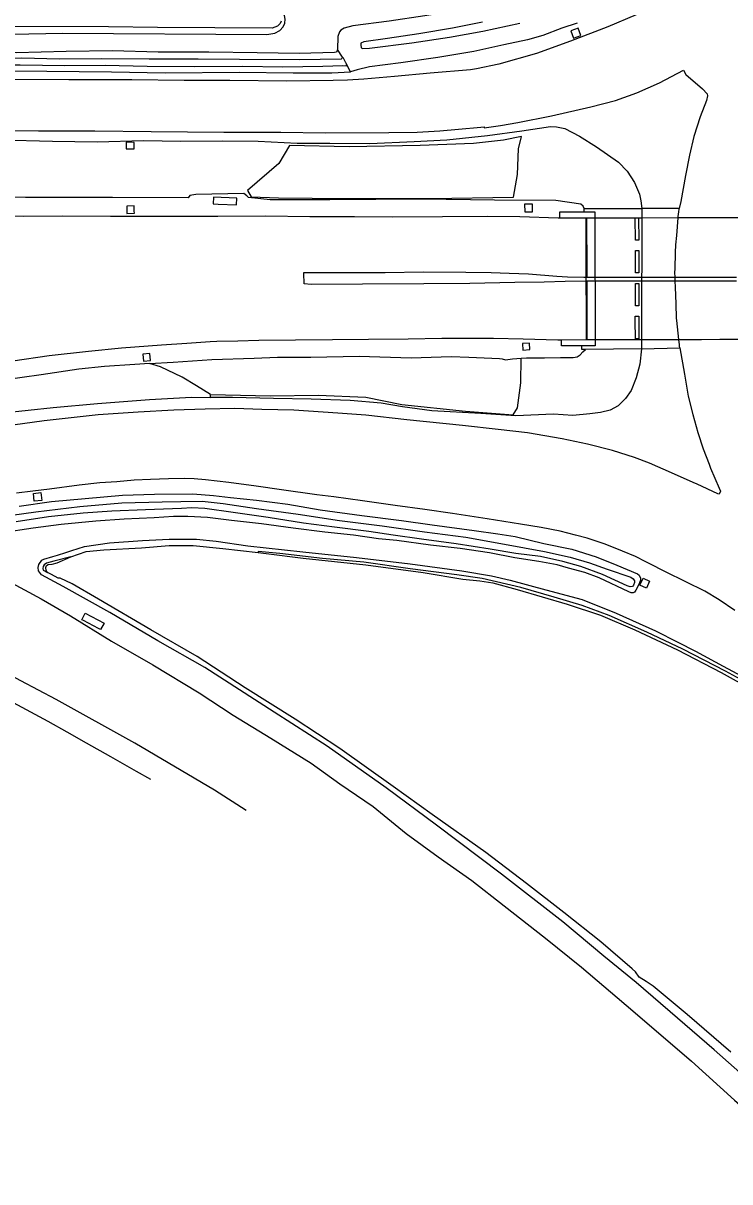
# Model space of a CAD drawing. Extents: x 162157 to 163165, y 378998 to 380775.
# Drawn here: x 162770.2 to 162925.2, y 379343.6 to 379597.6 of the extents above; entities that cross this region are included whole.
import ezdxf

# ---------------------------------------------------------------- set-up
doc = ezdxf.new("R2010")
doc.units = 0
for name, color, linetype in [('IMGEO_Berm_groen', 7, 'Continuous'), ('IMGEO_Berm_open', 7, 'Continuous'), ('IMGEO_Grasland_overig', 7, 'Continuous'), ('IMGEO_Groenvoorziening', 7, 'Continuous'), ('IMGEO_Meer_plas_ven_vijver', 7, 'Continuous'), ('IMGEO_Oever', 7, 'Continuous'), ('IMGEO_Rijbaan_autosnelweg', 7, 'Continuous'), ('IMGEO_Rijbaan_autoweg', 7, 'Continuous'), ('IMGEO_Terreindeel_open', 7, 'Continuous'), ('IMGEO_Waterloop', 7, 'Continuous')]:
    doc.layers.add(name, color=color, linetype=linetype)

msp = doc.modelspace()

# ---------------------------------------------------------------- linework, layer by layer
at = {"layer": 'IMGEO_Berm_groen'}
for points in [[(162938.02, 379649.23), (162933.65, 379642.72), (162930.27, 379638.79), (162926.22, 379634.63), (162921.72, 379631.02), (162916.96, 379627.2), (162912.77, 379623.48), (162906.11, 379618.86), (162901.94, 379615.86), (162896.14, 379612.21), (162890.92, 379609.46), (162885.64, 379606.72), (162880.65, 379604.53), (162875.62, 379602.64), (162867.75, 379600.77), (162858.28, 379599.24), (162850.49, 379598.05), (162842.51, 379597.04), (162840.57, 379596.51), (162839.82, 379596.09), (162839.56, 379595.72), (162839.23, 379594.67), (162839.1, 379591.84)], [(162600.69, 379595.82), (162606.27, 379595.49), (162638.7, 379595.09), (162668.22, 379595.22), (162706.62, 379595.25), (162718.41, 379595.49), (162741.43, 379595.48), (162767.78, 379595.19), (162778.83, 379595.43), (162823.64, 379595.11), (162825.36, 379595.42), (162826.51, 379596.02), (162827.22, 379596.81), (162827.55, 379597.63), (162827.62, 379598.45), (162827.47, 379599.31), (162826.98, 379600.2), (162826.42, 379600.76), (162825.22, 379600.9), (162819.21, 379601.28), (162789.18, 379600.7), (162773.46, 379601.21)], [(162891.68, 379597.63), (162888.36, 379596.5), (162884.19, 379594.91), (162880.8, 379593.92), (162875.61, 379592.82), (162869.05, 379591.37), (162861.15, 379590.07), (162853.04, 379588.9), (162846.14, 379588.05), (162843.46, 379587.36), (162841.97, 379586.95)], [(162891.94, 379596.47), (162890.3, 379595.89), (162890.86, 379594.34), (162892.49, 379594.92), (162891.94, 379596.47)], [(162839.1, 379591.84), (162838.88, 379591.24), (162838.5, 379591.13), (162830.74, 379590.98), (162821.49, 379591.12), (162810.92, 379591.22), (162799.77, 379591.25), (162789.76, 379591.54), (162779.58, 379591.38), (162768.64, 379591.07), (162757.15, 379591.13), (162746.14, 379591.15), (162724.42, 379591.05), (162711.62, 379591.26)], [(162710.89, 379587.48), (162725.79, 379587.06), (162737.02, 379587), (162749.67, 379587.21), (162759.45, 379587.14), (162775.38, 379587.06), (162789.56, 379586.94), (162801.32, 379586.73), (162817.62, 379586.84), (162829.43, 379586.74), (162837.86, 379586.67), (162841.97, 379586.95)], [(162765.15, 379571.98), (162776.65, 379571.75), (162786.4, 379571.61), (162796.61, 379571.88), (162804.76, 379571.73), (162813.83, 379571.83), (162821.74, 379571.7), (162830.31, 379571.32), (162837.42, 379571.3), (162846.19, 379571.19), (162855.91, 379571.65), (162863.07, 379572.05), (162872.02, 379572.97), (162879.52, 379574.01), (162885.86, 379574.92), (162887.15, 379574.87), (162889, 379574.5), (162892.17, 379572.82), (162895.95, 379570.47), (162900.75, 379567.09), (162902.68, 379565.12), (162904.26, 379562.63), (162905.35, 379560.1), (162905.67, 379558.61), (162905.86, 379556.94)], [(162868.99, 379571.2), (162857.25, 379570.81), (162841.69, 379570.5), (162828.57, 379570.81), (162826.25, 379566.85), (162819.41, 379560.91), (162820.16, 379559.53), (162826.15, 379559.3), (162840.95, 379559.16), (162859.66, 379559.13), (162877.71, 379559.41), (162878.58, 379564.38), (162878.83, 379570.01), (162879.46, 379572.73), (162875.55, 379571.91), (162868.99, 379571.2)], [(162792.8, 379571.47), (162792.79, 379570.05), (162794.5, 379570.02), (162794.52, 379571.45), (162792.8, 379571.47)], [(162893.25, 379556.95), (162893.02, 379557.47), (162892.49, 379557.92), (162887, 379558.75), (162873.57, 379558.8), (162857.71, 379558.99), (162837.41, 379558.86), (162824.39, 379558.84), (162819.61, 379559.34), (162819.27, 379559.75), (162818.6, 379560.27), (162808.03, 379560.03), (162806.77, 379559.84), (162806.4, 379559.28), (162789.75, 379559.39), (162770.68, 379559.34), (162749.41, 379559.5), (162737.31, 379559.62)], [(162792.93, 379556.37), (162792.95, 379555.87), (162794.57, 379555.91), (162794.56, 379556.37), (162794.53, 379557.54), (162792.9, 379557.49), (162792.93, 379556.37)], [(162811.87, 379557.98), (162812.92, 379557.94), (162816.98, 379557.78), (162817.04, 379559.23), (162811.93, 379559.43), (162811.87, 379557.98)], [(162881.86, 379557.92), (162880.15, 379557.89), (162880.18, 379556.21), (162881.89, 379556.24), (162881.86, 379557.92)], [(162887.87, 379554.85), (162887.87, 379555.07), (162887.87, 379556.2), (162893.25, 379556.21)], [(162893.25, 379556.21), (162893.25, 379556.95)], [(162893.25, 379556.95), (162905.86, 379556.94)], [(162893.7, 379541.03), (162893.7, 379541.46), (162893.7, 379541.89)], [(162879.69, 379527.38), (162879.78, 379525.92), (162881.34, 379526.01), (162881.25, 379527.47), (162879.69, 379527.38)], [(162892.74, 379526.86), (162888.28, 379526.85), (162888.28, 379528.16), (162888.28, 379528.2)], [(162893.54, 379526.08), (162892.7, 379526.07), (162892.74, 379526.86)], [(162796.42, 379525.03), (162796.56, 379523.47), (162798.13, 379523.62), (162797.99, 379525.18), (162796.42, 379525.03)], [(162797.88, 379522.95), (162803.09, 379523.26), (162811.55, 379523.86), (162820.87, 379524.14), (162825.99, 379524.34), (162833.24, 379524.35), (162843.91, 379524.56), (162855.27, 379524.25), (162864.03, 379524.51), (162867.94, 379524.33), (162874.66, 379524.06), (162875.22, 379523.99), (162875.94, 379523.81), (162877.5, 379523.97), (162879.38, 379524.14)], [(162905.81, 379526.22), (162905.46, 379522.81), (162904.63, 379519.83), (162903.56, 379517.05), (162902.31, 379515.28), (162900.66, 379513.66), (162898.95, 379512.76), (162896.83, 379512.25), (162894.5, 379511.93), (162890.71, 379511.6), (162886.49, 379511.89), (162878.21, 379511.48), (162870.58, 379511.99), (162859.79, 379512.58), (162853.35, 379513.44), (162848.67, 379514.27), (162841.92, 379514.89), (162833.34, 379515.19), (162825.08, 379515.3), (162816.13, 379515.49), (162811.28, 379515.53)], [(162879.38, 379524.14), (162880.6, 379524.25), (162884.51, 379524.23), (162888.06, 379524.26), (162890.82, 379524.27), (162891.7, 379524.42), (162892.38, 379524.9), (162892.96, 379525.52), (162893.54, 379526.08)], [(162905.81, 379526.22), (162893.54, 379526.08)], [(162797.88, 379522.95), (162794.68, 379522.76), (162788.03, 379522.32), (162782.38, 379521.73), (162774.14, 379520.49), (162765.77, 379519.31), (162759.73, 379518.34), (162750.97, 379516.65)], [(162811.25, 379516.15), (162824.42, 379515.92), (162834.91, 379516.06), (162845.36, 379515.6), (162853.21, 379514.01), (162867.23, 379512.56), (162877.69, 379511.7), (162878.63, 379513.25), (162879.35, 379518.76), (162879.38, 379524.14)], [(162765.79, 379512.19), (162776.79, 379513.31), (162786.46, 379514.2), (162797.87, 379515.08), (162807.1, 379515.57), (162811.28, 379515.53)], [(162811.28, 379515.53), (162811.25, 379516.15)], [(162769.29, 379491.69), (162776.36, 379492.69), (162783.76, 379493.4), (162791.97, 379494.08), (162798.97, 379494.34), (162807.4, 379494.4), (162811.94, 379494.06), (162815.63, 379493.58), (162821.38, 379492.99), (162828.21, 379492.14), (162835.29, 379490.92), (162844.48, 379489.64), (162853.16, 379488.56), (162859.9, 379487.58), (162869.12, 379486.36), (162874.29, 379485.64), (162878.06, 379485.02), (162884.35, 379483.53), (162890.55, 379482.24), (162895.86, 379480.6), (162900.4, 379478.74), (162904.93, 379476.89), (162905.3, 379476.54), (162905.6, 379475.9), (162905.57, 379475.48), (162905.23, 379474.5), (162904.59, 379473.31), (162904.27, 379472.86), (162903.97, 379472.67), (162903.56, 379472.69), (162903, 379472.91), (162896.53, 379476.01), (162893.34, 379477.16), (162889.79, 379478.13), (162887.3, 379478.83), (162883.25, 379479.59), (162878.04, 379480.35), (162872.48, 379481.45), (162866.05, 379482.41), (162859.54, 379483.16), (162852.16, 379484.17), (162848.11, 379484.54), (162842.66, 379485.32), (162836.31, 379485.98), (162829.42, 379486.85), (162822.44, 379487.8), (162815.85, 379488.58), (162810.64, 379489.24), (162806.3, 379489.41), (162803.18, 379489.41), (162798.95, 379489.13), (162792.36, 379488.86), (162786.11, 379488.44), (162778.52, 379487.66), (162772.4, 379486.89), (162765.56, 379485.85)], [(162774.09, 379494.66), (162774.28, 379492.96), (162772.62, 379492.77), (162772.43, 379494.47), (162774.09, 379494.66)], [(162929.28, 379365.87), (162921.75, 379372.52), (162913.7, 379379.43), (162904.66, 379387.24), (162897.52, 379393), (162888.53, 379400.53), (162875.12, 379411), (162860.82, 379421.75), (162849.81, 379429.95), (162836.85, 379439.07), (162825.25, 379446.56), (162810.06, 379456.3), (162799.73, 379462.19), (162789.18, 379468.41), (162778.96, 379474.07), (162774.21, 379476.66), (162773.54, 379477.52), (162773.46, 379478.26), (162773.64, 379478.9), (162774.31, 379479.83), (162774.68, 379480.06), (162776.66, 379480.63), (162777.7, 379480.97), (162779.53, 379481.57), (162780.83, 379481.95), (162783.66, 379482.86), (162789.11, 379483.63), (162796.35, 379484.15), (162802.24, 379484.44), (162808.21, 379484.43), (162812.5, 379484), (162819.45, 379483.02), (162831.51, 379481.66), (162843.31, 379480.45), (162855.03, 379479.08), (162866.42, 379477.49), (162872.92, 379476.44), (162877.03, 379475.45), (162884.8, 379473.36), (162892.76, 379471.23), (162900.24, 379468.24), (162908.87, 379464.33), (162913.77, 379461.85), (162917.62, 379459.93), (162923.71, 379456.62), (162929.83, 379453.33)], [(162759.38, 379479.42), (162765.85, 379475.86), (162774.1, 379471.37), (162780.55, 379467.63), (162789.53, 379462.07), (162798.64, 379456.89), (162808.77, 379450.8), (162816.27, 379445.89), (162824.52, 379440.81), (162833.32, 379435.33), (162839.62, 379430.79), (162846.96, 379425.86), (162854.19, 379419.94), (162861.21, 379414.83), (162868.56, 379409.63), (162875.68, 379404.04), (162884.73, 379397), (162892.62, 379390.65), (162903.9, 379381.02), (162916.78, 379369.99), (162926.23, 379361.43), (162933.6, 379355.02), (162941.18, 379347.63), (162945.5, 379343.55)], [(162905.47, 379474.41), (162906.18, 379475.91), (162907.59, 379475.24), (162906.89, 379473.75), (162905.47, 379474.41)], [(162819.06, 379424.99), (162812.12, 379429.42), (162794.69, 379439.72), (162777.4, 379449.27), (162769.64, 379453.37), (162761.45, 379457.82), (162751.96, 379462.59), (162742.81, 379466.86)], [(162787.92, 379466.04), (162787.14, 379464.67), (162786.71, 379464.88), (162783.42, 379466.6), (162783.05, 379466.78), (162783.8, 379468.26), (162787.92, 379466.04)]]:
    msp.add_lwpolyline(points, dxfattribs=at)
at = {"layer": 'IMGEO_Berm_open'}
for points in [[(162905.86, 379556.94), (162905.85, 379556.17), (162905.85, 379555.77), (162905.85, 379555.09), (162905.85, 379554.87), (162905.85, 379551.05), (162905.84, 379547.34), (162905.84, 379543.71), (162905.83, 379541.89), (162905.83, 379541.46), (162905.83, 379541.02), (162905.83, 379539.72), (162905.83, 379536.06), (162905.82, 379532.43), (162905.82, 379528.24), (162905.82, 379528.2), (162905.81, 379527.11), (162905.81, 379526.94), (162905.81, 379526.22)], [(162914.05, 379556.96), (162905.86, 379556.94)], [(162905.81, 379526.22), (162914.22, 379526.41)]]:
    msp.add_lwpolyline(points, dxfattribs=at)
at = {"layer": 'IMGEO_Grasland_overig'}
for points in [[(162870.91, 379597.78), (162864.35, 379596.48), (162856.97, 379595.29), (162850.1, 379594.25), (162844.92, 379593.48), (162844.25, 379593.18), (162844.21, 379592.8), (162844.33, 379592.28), (162844.52, 379592.06), (162846.16, 379592.1), (162855.41, 379593.3), (162863.69, 379594.5), (162871.03, 379595.84), (162879.12, 379597.63)], [(162840.22, 379590.11), (162839.1, 379591.84)], [(162711.5, 379588.89), (162720.64, 379588.61), (162727.79, 379588.63), (162734.99, 379588.55), (162741.82, 379588.63), (162752.4, 379588.4), (162761.11, 379588.44), (162769.55, 379588.43), (162779.32, 379588.34), (162788.19, 379588.36), (162797.4, 379588.18), (162807.72, 379588.11), (162818.28, 379588.18), (162827.15, 379588.05), (162835.93, 379588.17), (162840.3, 379588.28), (162841.05, 379588.27), (162841.18, 379588.45)], [(162840.22, 379590.11), (162840.07, 379589.86), (162839.9, 379589.73), (162830.74, 379589.56), (162817.64, 379589.65), (162808.59, 379589.69), (162797.83, 379589.71), (162787.47, 379589.74), (162778.16, 379589.7), (162769.88, 379589.94), (162761.01, 379589.77), (162751.46, 379589.89), (162743.38, 379589.99), (162734.76, 379590.02), (162723.64, 379589.9), (162716.55, 379590.12)], [(162841.18, 379588.45), (162841.05, 379588.79), (162840.97, 379588.92), (162840.71, 379589.33), (162840.44, 379589.94), (162840.22, 379590.11)], [(162762.86, 379489.05), (162772.94, 379490.42), (162782.64, 379491.59), (162791.85, 379492.39), (162800.68, 379492.64), (162804.73, 379492.71), (162809.41, 379492.77), (162814.02, 379492.27), (162821.38, 379491.2), (162830.53, 379489.92), (162839.53, 379488.58), (162848.95, 379487.37), (162858.18, 379486.07), (162867.25, 379484.92), (162875.73, 379483.39), (162884.54, 379481.79), (162890.15, 379480.53), (162894.41, 379479.24), (162898.27, 379477.86), (162903.49, 379476.11), (162903.94, 379475.79), (162904.26, 379475.29), (162904.24, 379474.96), (162904.04, 379474.36), (162903.81, 379474.08), (162903.33, 379473.98), (162902.68, 379474.22), (162897.25, 379476.73), (162892.47, 379478.47), (162888.53, 379479.53), (162883.65, 379480.63), (162878.22, 379481.35), (162872.6, 379482.24), (162865.15, 379483.41), (162857.53, 379484.46), (162851.31, 379485.31), (162845.97, 379486.15), (162838.45, 379487.06), (162831.64, 379488), (162823.91, 379489.2), (162816.27, 379490.3), (162810.01, 379491.19), (162807.18, 379491.36), (162804.94, 379491.18), (162796.99, 379490.92), (162789.64, 379490.63), (162783.34, 379490.13), (162775.75, 379489.35), (162768.62, 379488.26)]]:
    msp.add_lwpolyline(points, dxfattribs=at)
at = {"layer": 'IMGEO_Groenvoorziening'}
for points in [[(162841.97, 379586.95), (162841.18, 379588.45)], [(162811.25, 379516.15), (162808.18, 379518.11), (162805.06, 379519.96), (162800.28, 379522.21), (162797.88, 379522.95)]]:
    msp.add_lwpolyline(points, dxfattribs=at)
at = {"layer": 'IMGEO_Meer_plas_ven_vijver'}
for points in [[(162780.63, 379480.55), (162783.98, 379481.76), (162787.89, 379482.15), (162796.14, 379482.56), (162802.22, 379483.04), (162807.44, 379483.1), (162813.94, 379482.38), (162821.7, 379481.54)], [(162821.7, 379481.54), (162823.5, 379481.35), (162831.6, 379480.26), (162845.34, 379478.8), (162857.92, 379477.14), (162866.59, 379475.72), (162870.32, 379475.29), (162873.16, 379474.89), (162878.5, 379473.42), (162889.49, 379470.19), (162896.78, 379467.76), (162904.37, 379464.55), (162913.68, 379460.19), (162923.24, 379455.21), (162930.63, 379451.11)], [(162775.53, 379477.13), (162775.19, 379477.58), (162775.15, 379478.25), (162775.3, 379478.7), (162775.67, 379478.89), (162776.53, 379479), (162777.61, 379479.27), (162780.63, 379480.55)], [(162925.43, 379372), (162915.85, 379380.27), (162908.38, 379386.46), (162906.85, 379387.5), (162905.31, 379388.46), (162904.48, 379389.58), (162903.74, 379390.28), (162896.88, 379396.19), (162888.75, 379402.64), (162880.59, 379408.95), (162871.64, 379415.74), (162859.88, 379424.12), (162851.35, 379430.24), (162839.67, 379438.58), (162829.86, 379444.99), (162818.89, 379451.84), (162808.34, 379458.74), (162798.2, 379464.59), (162786.71, 379471.29), (162780.91, 379474.66), (162778.3, 379475.88), (162777.85, 379475.91), (162777.17, 379476.28), (162776.28, 379476.8), (162775.53, 379477.13)]]:
    msp.add_lwpolyline(points, dxfattribs=at)
at = {"layer": 'IMGEO_Oever'}
for points in [[(162931.45, 379451.56), (162924.22, 379455.53), (162914.9, 379460.33), (162906.99, 379464.04), (162898.73, 379467.72), (162892.78, 379469.88), (162886.67, 379471.73), (162879.33, 379473.85), (162870.83, 379475.82), (162865.29, 379476.64), (162855.06, 379477.97), (162844.9, 379479.4), (162835.86, 379480.23), (162826.49, 379481.31), (162821.72, 379481.72), (162821.7, 379481.54)], [(162780.63, 379480.55), (162776.88, 379479.64), (162775.33, 379479.22), (162774.81, 379478.83), (162774.55, 379478.45), (162774.48, 379478.02), (162774.59, 379477.69), (162775.53, 379477.13)]]:
    msp.add_lwpolyline(points, dxfattribs=at)
at = {"layer": 'IMGEO_Rijbaan_autosnelweg'}
for points in [[(162887.87, 379554.85), (162887.53, 379554.85), (162879.13, 379555.14), (162871.96, 379555.22), (162862.18, 379555.12), (162851.23, 379555.06), (162842.84, 379555.15), (162833.04, 379555.14), (162823.3, 379555.28), (162812.9, 379555.2), (162811.51, 379555.19), (162800.71, 379555.24), (162789.34, 379555.24), (162778.87, 379555.27), (162770.27, 379555.23), (162760.51, 379555.28), (162747.49, 379555.46), (162736.22, 379555.46), (162726.27, 379555.6), (162714.82, 379555.81)], [(162893.7, 379541.89), (162893.7, 379541.98), (162893.69, 379542.2), (162893.69, 379543.47), (162893.68, 379547.12), (162893.68, 379547.37), (162893.67, 379550.73), (162893.67, 379551.05), (162893.66, 379554.71), (162893.66, 379554.86), (162887.87, 379554.85)], [(162927.23, 379554.91), (162923.19, 379554.9), (162922.83, 379554.9), (162918.99, 379554.89), (162914.93, 379554.89), (162913.86, 379554.89), (162905.85, 379554.87), (162905.18, 379554.87), (162904.42, 379554.87), (162895.57, 379554.86), (162893.76, 379554.86), (162893.77, 379550.73), (162893.78, 379547.37), (162893.79, 379543.47), (162893.79, 379541.89), (162895.6, 379541.88), (162898.63, 379541.87), (162905.83, 379541.89), (162907.89, 379541.9), (162913.17, 379541.89), (162914.24, 379541.89), (162914.26, 379541.89), (162918.15, 379541.88), (162921.94, 379541.88), (162922.29, 379541.88), (162922.43, 379541.88), (162926.61, 379541.88)], [(162893.7, 379541.03), (162893.5, 379541.03), (162889.04, 379540.98), (162884.45, 379540.8), (162878.03, 379540.7), (162868.15, 379540.5), (162858.07, 379540.45), (162844.61, 379540.37), (162833.37, 379540.3), (162831.79, 379540.46), (162831.78, 379540.84), (162831.75, 379542.42), (162831.74, 379542.92), (162839.06, 379542.92), (162849.58, 379542.95), (162858.02, 379543.05), (162867.29, 379543.01), (162872.84, 379542.93), (162876.79, 379542.81), (162881.04, 379542.6), (162887.24, 379542.15), (162889.6, 379541.96), (162893.14, 379541.89), (162893.7, 379541.89)], [(162888.28, 379528.2), (162893.73, 379528.21), (162893.73, 379528.61), (162893.72, 379532.42), (162893.71, 379535.95), (162893.71, 379536.07), (162893.7, 379539.72), (162893.7, 379540.8), (162893.7, 379541.03)], [(162926.63, 379541.01), (162922.59, 379541), (162922.3, 379541), (162921.94, 379541), (162918.14, 379541.01), (162914.26, 379541.03), (162913.2, 379541.03), (162911.02, 379541.03), (162905.83, 379541.02), (162901.02, 379541), (162895.61, 379541.02), (162893.8, 379541.03), (162893.8, 379539.54), (162893.81, 379536.07), (162893.82, 379532.29), (162893.83, 379528.21), (162895.64, 379528.21), (162905.82, 379528.24), (162914, 379528.26), (162915.04, 379528.26), (162918.94, 379528.27), (162922.95, 379528.29), (162923.3, 379528.29), (162927.39, 379528.3)], [(162753.93, 379521.21), (162760.97, 379522.45), (162767.92, 379523.58), (162775.9, 379524.7), (162784.49, 379525.66), (162791.74, 379526.43), (162800.54, 379527.06), (162806.08, 379527.47), (162811.23, 379527.8), (162812.69, 379527.84), (162817.23, 379527.95), (162821.86, 379528.06), (162829.93, 379528.16), (162838.05, 379528.24), (162845.96, 379528.33), (162854.6, 379528.42), (162862, 379528.51), (162867.6, 379528.53), (162873.31, 379528.52), (162879.84, 379528.42), (162887.47, 379528.19), (162888.28, 379528.2)], [(162798.15, 379431.73), (162795.02, 379433.53), (162789.42, 379436.74), (162784.08, 379439.76), (162779.8, 379442.13), (162775.68, 379444.46), (162768.04, 379448.6), (162761.56, 379452.05), (162754.78, 379455.48), (162747.01, 379459.39), (162740.47, 379462.62)]]:
    msp.add_lwpolyline(points, dxfattribs=at)
at = {"layer": 'IMGEO_Rijbaan_autoweg'}
for points in [[(162904.63, 379599.43), (162898.41, 379596.77), (162890.23, 379593.64), (162882.74, 379590.94), (162874.52, 379588.64), (162869.64, 379587.59), (162868.32, 379587.4), (162859.42, 379586.63), (162851.64, 379585.89), (162844.87, 379585.33), (162841.29, 379585.08), (162838.15, 379584.99), (162828.02, 379584.87), (162815.52, 379585.05), (162805.48, 379585.04), (162794.05, 379585.2), (162780.2, 379585.17), (162766.82, 379585.22), (162753.46, 379585.31), (162739.19, 379585.26), (162725.55, 379585.42), (162713.14, 379585.55)], [(162760.65, 379574.08), (162773.54, 379573.98), (162785.91, 379573.96), (162798.25, 379573.86), (162814.17, 379573.67), (162826.71, 379573.7), (162836.39, 379573.56), (162850.37, 379573.63), (162856.57, 379573.7), (162861.58, 379573.96), (162865.63, 379574.35), (162870.55, 379574.79), (162871.26, 379574.88), (162871.29, 379574.62), (162874.88, 379575.13), (162878.7, 379575.8), (162886.05, 379577.27), (162894.71, 379579.27), (162900.08, 379580.64), (162904.79, 379582.32), (162909.75, 379584.54), (162915.03, 379587.31), (162915.53, 379586.34), (162919.21, 379583.17), (162920.23, 379582.1), (162920.29, 379581.68), (162920.06, 379580.61), (162918.66, 379577.05), (162917.29, 379572.75), (162916.35, 379568.65), (162915.43, 379564.2), (162914.41, 379558.52), (162914.05, 379556.96)], [(162914.22, 379526.41), (162914.17, 379526.77), (162914.15, 379526.96), (162914.13, 379527.12), (162914.01, 379528.2), (162914, 379528.26), (162913.54, 379532.44), (162913.48, 379532.93), (162913.37, 379536.06), (162913.25, 379539.72), (162913.2, 379541.03), (162913.19, 379541.46), (162913.17, 379541.89), (162913.13, 379542.93), (162913.16, 379543.75), (162913.28, 379547.33), (162913.34, 379548.98), (162913.52, 379551.04), (162913.86, 379554.89), (162913.88, 379555.1), (162913.94, 379555.79), (162913.98, 379556.19), (162914.04, 379556.89), (162914.05, 379556.96)], [(162914.22, 379526.41), (162915.22, 379520.67), (162916.06, 379515.82), (162917.08, 379511.8), (162918.19, 379507.88), (162919.36, 379504.27), (162920.62, 379500.92), (162920.95, 379500.06), (162922.87, 379495.63), (162923.13, 379494.99), (162922.87, 379494.32), (162922.58, 379494.4), (162917.98, 379496.5), (162917.15, 379496.87), (162912.37, 379499.01), (162907.58, 379501.12), (162904.29, 379502.37), (162899.43, 379503.92), (162893.94, 379505.31), (162888.41, 379506.44), (162880.79, 379507.75), (162874.34, 379508.47), (162866.57, 379509.37), (162854.36, 379510.65), (162845.36, 379511.66), (162839.2, 379512.12), (162829.53, 379512.71), (162822.56, 379512.9), (162816.62, 379513.09), (162810.09, 379512.99), (162803.23, 379512.73), (162795.43, 379512.29), (162786.66, 379511.73), (162774.76, 379510.44), (162763.61, 379508.86)], [(162926.27, 379468.85), (162922.82, 379471.15), (162919.7, 379473.04), (162915.55, 379475.09), (162911.07, 379477.32), (162907.49, 379479.14), (162906.77, 379479.5), (162904.5, 379480.63), (162901.66, 379481.83), (162897.81, 379483.36), (162893.87, 379484.65), (162891.36, 379485.37), (162887.93, 379486.19), (162883.76, 379487.03), (162879.28, 379487.76), (162871.94, 379488.9), (162864.32, 379490.06), (162858.31, 379490.93), (162851.76, 379491.85), (162844.61, 379492.84), (162838.34, 379493.73), (162834.62, 379494.21), (162826.81, 379495.28), (162821.27, 379496.1), (162815.26, 379496.85), (162810.2, 379497.48), (162807.68, 379497.68), (162805.59, 379497.78), (162802.08, 379497.69), (162798.11, 379497.56), (162794.56, 379497.39), (162790.74, 379497.06), (162786.99, 379496.78), (162782.44, 379496.29), (162775.99, 379495.42), (162772.31, 379494.99), (162768.75, 379494.57)]]:
    msp.add_lwpolyline(points, dxfattribs=at)
at = {"layer": 'IMGEO_Terreindeel_open'}
for points in [[(162893.25, 379556.21), (162895.57, 379556.21), (162895.57, 379556.16), (162895.57, 379555.75), (162895.57, 379555.08), (162895.57, 379554.86), (162895.58, 379551.05), (162895.59, 379547.36), (162895.6, 379543.77), (162895.6, 379541.88), (162895.6, 379541.46), (162895.61, 379541.02), (162895.61, 379539.72), (162895.62, 379536.07), (162895.63, 379532.42), (162895.64, 379528.21), (162895.64, 379528.19), (162895.64, 379527.09), (162895.64, 379526.91), (162895.64, 379526.86), (162892.74, 379526.86)], [(162905.18, 379554.87), (162905.23, 379550.05), (162904.48, 379550.04), (162904.42, 379554.87), (162904.42, 379554.9), (162905.18, 379554.92), (162905.18, 379554.87)], [(162904.46, 379547.34), (162904.45, 379547.72), (162905.21, 379547.73), (162905.21, 379547.34), (162905.23, 379543.71), (162905.24, 379542.85), (162904.48, 379542.85), (162904.48, 379543.7), (162904.46, 379547.34)], [(162904.48, 379539.72), (162904.47, 379540.52), (162905.22, 379540.53), (162905.22, 379539.72), (162905.24, 379536.06), (162905.24, 379535.63), (162904.51, 379535.62), (162904.51, 379536.06), (162904.48, 379539.72)], [(162904.43, 379533.35), (162905.19, 379533.36), (162905.19, 379532.43), (162905.2, 379528.4), (162904.46, 379528.4), (162904.44, 379532.43), (162904.43, 379533.35)]]:
    msp.add_lwpolyline(points, dxfattribs=at)
at = {"layer": 'IMGEO_Waterloop'}
msp.add_lwpolyline([(162826.77, 379598.07), (162826.54, 379597.55), (162825.95, 379596.91), (162824.8, 379596.5), (162799.64, 379596.64), (162788.93, 379596.82), (162753.37, 379596.84), (162726.95, 379597.06), (162715.53, 379597.04), (162707.51, 379596.93), (162693.73, 379597.09), (162667.99, 379596.9), (162629.6, 379597.16), (162616.13, 379597.03), (162607.43, 379597.29), (162602.12, 379597.62), (162597.2, 379597.21), (162590.45, 379597.45), (162582.36, 379597.47), (162571.83, 379598.01)], dxfattribs=at)

doc.saveas('drawing.dxf')
